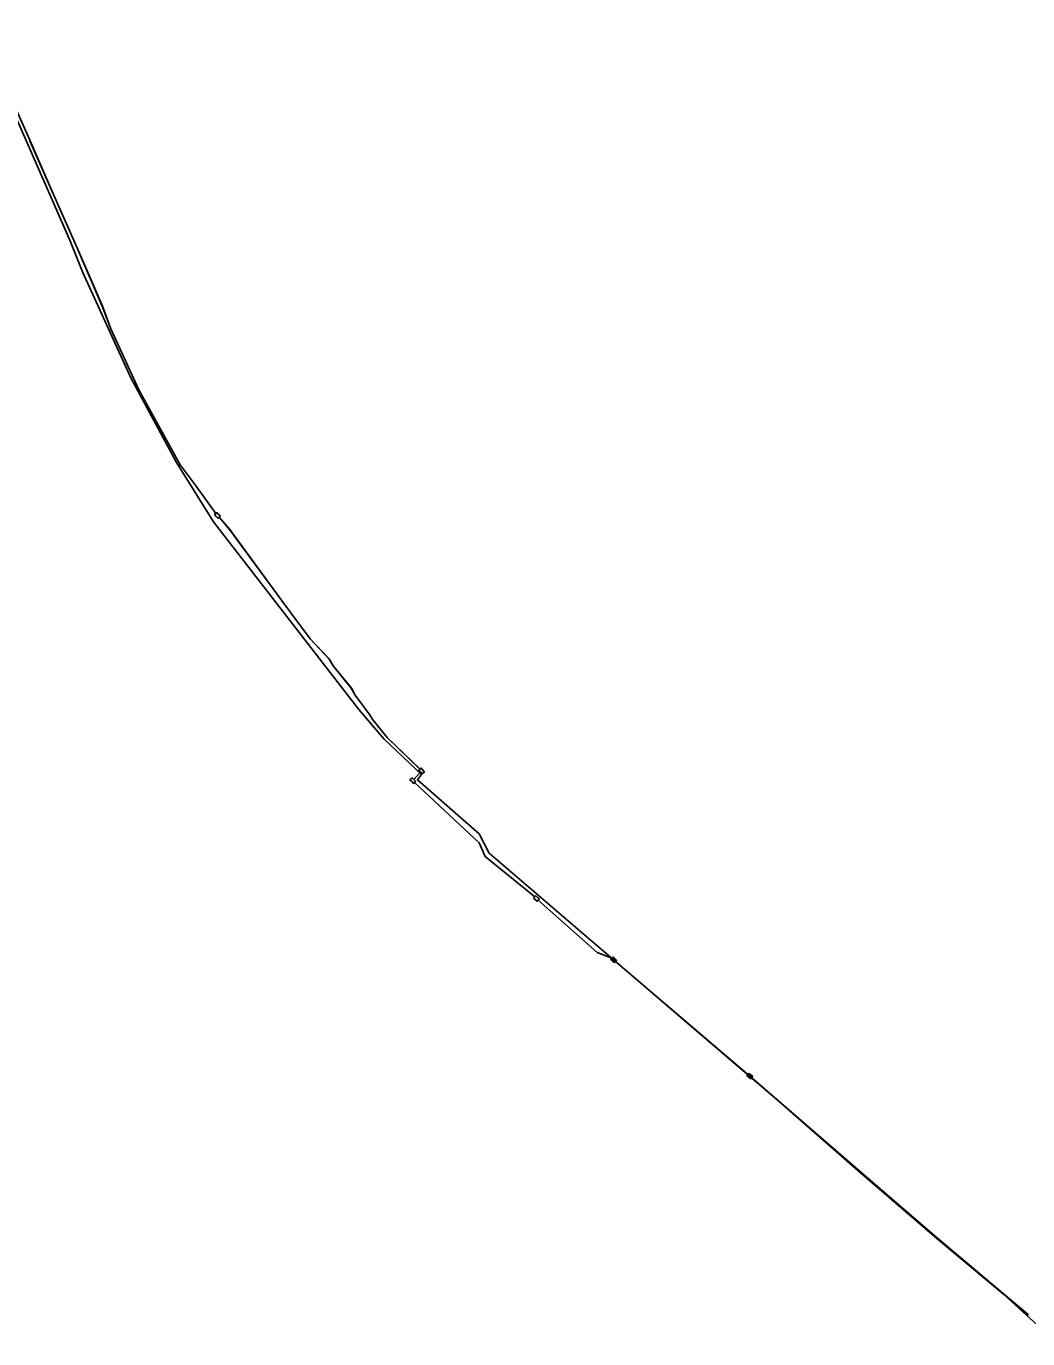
# Model space of a CAD drawing. Extents: x 6494530 to 6506885, y 5884901 to 5892312.
# Drawn here: x 6499772.4 to 6499999.9, y 5888332.9 to 5888630.9 of the extents above; entities that cross this region are included whole.
import ezdxf

# ---------------------------------------------------------------- set-up
doc = ezdxf.new("R2010")
doc.units = 0
for name, color, linetype in [('istniejca kanal tele kom maly ITS', 7, 'Continuous'), ('studnie do wyrysu', 7, 'Continuous'), ('trasa kanalizacji do wyrysu', 7, 'Continuous')]:
    doc.layers.add(name, color=color, linetype=linetype)

# ---------------------------------------------------------------- blocks, each defined once
blk = doc.blocks.new('TEARM3_5')
at = {"layer": 'studnie do wyrysu'}
blk.add_lwpolyline([(0, 0.35), (0.55, 0.35), (0.55, 0), (0.55, -0.35), (0, -0.35), (-0.55, -0.35), (-0.55, 0), (-0.55, 0.35)], close=True, dxfattribs=at)

msp = doc.modelspace()

# ---------------------------------------------------------------- linework, layer by layer
at = {"layer": 'istniejca kanal tele kom maly ITS'}
msp.add_lwpolyline([(6500005.53, 5888332.85), (6499994.42, 5888342.93), (6499979.26, 5888355.65), (6499961.32, 5888371.06), (6499943.49, 5888386.68), (6499923.11, 5888404.05), (6499877.59, 5888443.11), (6499875.32, 5888447.48), (6499861.27, 5888459.74), (6499862.17, 5888460.99), (6499853.69, 5888469.03), (6499847.95, 5888475.71), (6499814.98, 5888518.31), (6499806.59, 5888531.79), (6499796.2, 5888551.01), (6499785.25, 5888575.11), (6499782.35, 5888582.28), (6499763.12, 5888625.99), (6499762.1, 5888629.81), (6499749.41, 5888630.87)], dxfattribs=at)
at = {"layer": 'trasa kanalizacji do wyrysu'}
for p, q in [((6499860.47, 5888459.83), (6499861.95, 5888461.54)), ((6499860.47, 5888459.83), (6499861.95, 5888461.54)), ((6499860.47, 5888459.83), (6499861.95, 5888461.54)), ((6499860.47, 5888459.83), (6499861.95, 5888461.54)), ((6499860.47, 5888459.82), (6499861.95, 5888461.53)), ((6499860.47, 5888459.82), (6499861.95, 5888461.53))]:
    msp.add_line(p, q, dxfattribs=at)
for points in [[(6499773.91, 5888603.49), (6499773.23, 5888605.03), (6499765.59, 5888622.03), (6499762.24, 5888629.49)], [(6499773.91, 5888603.49), (6499773.23, 5888605.03), (6499765.59, 5888622.03), (6499762.24, 5888629.49)], [(6499773.91, 5888603.49), (6499773.23, 5888605.03), (6499765.59, 5888622.03), (6499762.24, 5888629.49)], [(6499773.91, 5888603.49), (6499773.23, 5888605.03), (6499765.59, 5888622.03), (6499762.24, 5888629.49)], [(6499773.91, 5888603.48), (6499773.24, 5888605.02), (6499765.6, 5888622.02), (6499762.24, 5888629.48)], [(6499773.91, 5888603.48), (6499773.24, 5888605.02), (6499765.6, 5888622.02), (6499762.24, 5888629.48)], [(6499815.48, 5888520.21), (6499811.05, 5888526.44), (6499807.37, 5888531.32), (6499797.99, 5888548.32), (6499791.67, 5888562.19), (6499789.71, 5888567.34), (6499783.89, 5888580.7), (6499778.34, 5888593.37), (6499773.29, 5888604.89)], [(6499815.48, 5888520.21), (6499811.05, 5888526.44), (6499807.37, 5888531.32), (6499797.99, 5888548.32), (6499791.67, 5888562.19), (6499789.71, 5888567.34), (6499783.89, 5888580.7), (6499778.34, 5888593.37), (6499773.29, 5888604.89)], [(6499815.48, 5888520.21), (6499811.05, 5888526.44), (6499807.37, 5888531.32), (6499797.99, 5888548.32), (6499791.67, 5888562.19), (6499789.71, 5888567.34), (6499783.89, 5888580.7), (6499778.34, 5888593.37), (6499773.29, 5888604.89)], [(6499815.48, 5888520.21), (6499811.05, 5888526.44), (6499807.37, 5888531.32), (6499797.99, 5888548.32), (6499791.67, 5888562.19), (6499789.71, 5888567.34), (6499783.89, 5888580.7), (6499778.34, 5888593.37), (6499773.29, 5888604.89)], [(6499815.49, 5888520.21), (6499811.05, 5888526.43), (6499807.38, 5888531.31), (6499798, 5888548.31), (6499791.68, 5888562.18), (6499789.72, 5888567.33), (6499783.9, 5888580.69), (6499778.35, 5888593.36), (6499773.3, 5888604.88)], [(6499815.49, 5888520.21), (6499811.05, 5888526.43), (6499807.38, 5888531.31), (6499798, 5888548.31), (6499791.68, 5888562.18), (6499789.72, 5888567.33), (6499783.9, 5888580.69), (6499778.35, 5888593.36), (6499773.3, 5888604.88)], [(6499830.81, 5888500), (6499828.5, 5888503.11), (6499818.63, 5888516.58), (6499816.23, 5888519.41)], [(6499830.81, 5888500), (6499828.5, 5888503.11), (6499818.63, 5888516.58), (6499816.23, 5888519.41)], [(6499830.81, 5888500), (6499828.5, 5888503.11), (6499818.63, 5888516.58), (6499816.23, 5888519.41)], [(6499830.81, 5888500), (6499828.5, 5888503.11), (6499818.63, 5888516.58), (6499816.23, 5888519.41)], [(6499830.81, 5888499.99), (6499828.51, 5888503.1), (6499818.64, 5888516.57), (6499816.23, 5888519.4)], [(6499830.81, 5888499.99), (6499828.51, 5888503.1), (6499818.64, 5888516.57), (6499816.23, 5888519.4)], [(6499861.85, 5888462.19), (6499854.37, 5888469.36), (6499851.12, 5888473.39), (6499850.41, 5888474.6), (6499847.12, 5888479.01), (6499846.26, 5888480.58), (6499842.16, 5888485.62), (6499841.21, 5888487.2), (6499836.9, 5888491.78), (6499830.81, 5888500)], [(6499861.85, 5888462.19), (6499854.37, 5888469.36), (6499851.12, 5888473.39), (6499850.41, 5888474.6), (6499847.12, 5888479.01), (6499846.26, 5888480.58), (6499842.16, 5888485.62), (6499841.21, 5888487.2), (6499836.9, 5888491.78), (6499830.81, 5888500)], [(6499861.85, 5888462.19), (6499854.37, 5888469.36), (6499851.12, 5888473.39), (6499850.41, 5888474.6), (6499847.12, 5888479.01), (6499846.26, 5888480.58), (6499842.16, 5888485.62), (6499841.21, 5888487.2), (6499836.9, 5888491.78), (6499830.81, 5888500)], [(6499861.85, 5888462.19), (6499854.37, 5888469.36), (6499851.12, 5888473.39), (6499850.41, 5888474.6), (6499847.12, 5888479.01), (6499846.26, 5888480.58), (6499842.16, 5888485.62), (6499841.21, 5888487.2), (6499836.9, 5888491.78), (6499830.81, 5888500)], [(6499861.86, 5888462.18), (6499854.38, 5888469.35), (6499851.13, 5888473.38), (6499850.41, 5888474.59), (6499847.12, 5888479), (6499846.27, 5888480.57), (6499842.17, 5888485.61), (6499841.21, 5888487.19), (6499836.91, 5888491.77), (6499830.81, 5888499.99)], [(6499861.86, 5888462.18), (6499854.38, 5888469.35), (6499851.13, 5888473.38), (6499850.41, 5888474.59), (6499847.12, 5888479), (6499846.27, 5888480.57), (6499842.17, 5888485.61), (6499841.21, 5888487.19), (6499836.91, 5888491.77), (6499830.81, 5888499.99)], [(6499887.9, 5888433.17), (6499876.68, 5888442.36), (6499875.31, 5888445.43), (6499860.6, 5888459.19)], [(6499887.9, 5888433.17), (6499876.68, 5888442.36), (6499875.31, 5888445.43), (6499860.6, 5888459.19)], [(6499887.9, 5888433.17), (6499876.68, 5888442.36), (6499875.31, 5888445.43), (6499860.6, 5888459.19)], [(6499887.9, 5888433.17), (6499876.68, 5888442.36), (6499875.31, 5888445.43), (6499860.6, 5888459.19)], [(6499887.9, 5888433.16), (6499876.68, 5888442.35), (6499875.32, 5888445.42), (6499860.61, 5888459.19)], [(6499887.9, 5888433.16), (6499876.68, 5888442.35), (6499875.32, 5888445.42), (6499860.61, 5888459.19)], [(6499905.42, 5888419.26), (6499902.08, 5888420.56), (6499888.72, 5888432.44)], [(6499905.42, 5888419.26), (6499902.08, 5888420.56), (6499888.72, 5888432.44)], [(6499905.42, 5888419.26), (6499902.08, 5888420.56), (6499888.72, 5888432.44)], [(6499905.42, 5888419.26), (6499902.08, 5888420.56), (6499888.72, 5888432.44)], [(6499905.43, 5888419.25), (6499902.08, 5888420.55), (6499888.73, 5888432.44)], [(6499905.43, 5888419.25), (6499902.08, 5888420.55), (6499888.73, 5888432.44)], [(6500000, 5888338.27), (6499979.35, 5888355.72), (6499964.66, 5888368.36), (6499936.67, 5888392.55), (6499906.24, 5888418.52)], [(6500000, 5888338.27), (6499979.35, 5888355.72), (6499964.66, 5888368.36), (6499936.67, 5888392.55), (6499906.24, 5888418.52)], [(6500000, 5888338.27), (6499979.35, 5888355.72), (6499964.66, 5888368.36), (6499936.67, 5888392.55), (6499906.24, 5888418.52)], [(6500000, 5888338.27), (6499979.35, 5888355.72), (6499964.66, 5888368.36), (6499936.67, 5888392.55), (6499906.24, 5888418.52)], [(6500000.01, 5888338.26), (6499979.36, 5888355.71), (6499964.67, 5888368.35), (6499936.67, 5888392.54), (6499906.25, 5888418.52)], [(6500000.01, 5888338.26), (6499979.36, 5888355.71), (6499964.67, 5888368.35), (6499936.67, 5888392.54), (6499906.25, 5888418.52)]]:
    msp.add_lwpolyline(points, dxfattribs=at)

# ---------------------------------------------------------------- block references
at = {"layer": 'studnie do wyrysu'}
for p, rotation in [((6499815.85, 5888519.81), -47.254574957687), ((6499815.85, 5888519.81), -47.254574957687), ((6499815.85, 5888519.81), -47.254574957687), ((6499815.85, 5888519.81), -47.254574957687), ((6499815.86, 5888519.8), -47.254574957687), ((6499815.86, 5888519.8), -47.254574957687), ((6499860.22, 5888459.59), -45.658543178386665), ((6499860.22, 5888459.59), -45.658543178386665), ((6499860.22, 5888459.59), -45.658543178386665), ((6499860.22, 5888459.59), -45.658543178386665), ((6499860.22, 5888459.58), -45.658543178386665), ((6499860.22, 5888459.58), -45.658543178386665), ((6499862.21, 5888461.77), 130.6676859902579), ((6499862.21, 5888461.77), 130.6676859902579), ((6499862.21, 5888461.77), 130.6676859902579), ((6499862.21, 5888461.77), 130.6676859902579), ((6499862.22, 5888461.76), 130.6676859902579), ((6499862.22, 5888461.76), 130.6676859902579), ((6499888.31, 5888432.81), -41.531770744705), ((6499888.31, 5888432.81), -41.531770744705), ((6499888.31, 5888432.81), -41.531770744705), ((6499888.31, 5888432.81), -41.531770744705), ((6499888.31, 5888432.8), -41.531770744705), ((6499888.31, 5888432.8), -41.531770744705), ((6499905.83, 5888418.89), -41.729512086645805), ((6499905.83, 5888418.89), -41.729512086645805), ((6499905.83, 5888418.89), -41.729512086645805), ((6499905.83, 5888418.89), -41.729512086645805), ((6499905.84, 5888418.88), -41.729512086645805), ((6499905.84, 5888418.88), -41.729512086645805), ((6499936.75, 5888392.5), -38.74596725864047), ((6499936.75, 5888392.5), -38.74596725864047), ((6499936.75, 5888392.5), -38.74596725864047), ((6499936.75, 5888392.5), -38.74596725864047), ((6499936.76, 5888392.49), -38.74596725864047), ((6499936.76, 5888392.49), -38.74596725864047)]:
    msp.add_blockref('TEARM3_5', p, dxfattribs=dict(at, rotation=rotation))

doc.saveas('drawing.dxf')
